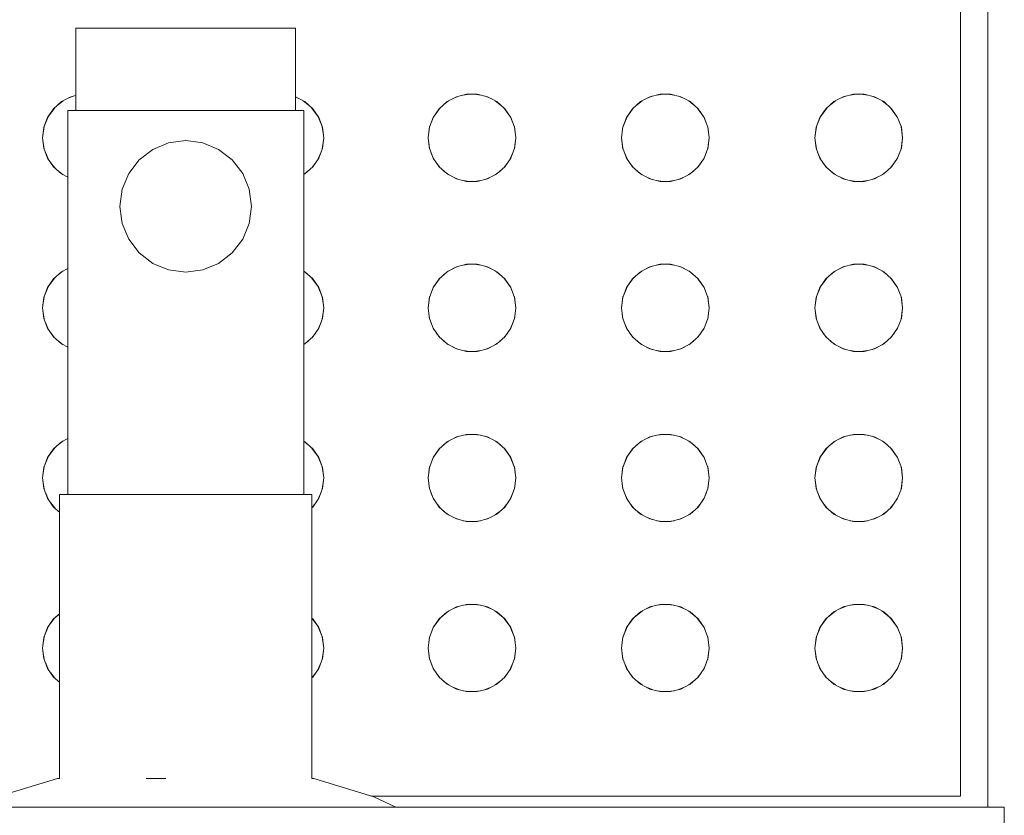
# Model space of a CAD drawing. Header units: millimetres. Extents: x -261 to 187, y -214 to 106.
# Tile 497 of 656: x -216.917 to -216.737, y 1.127 to 1.272. Entities that reach past the tile are written whole.
import ezdxf

# ---------------------------------------------------------------- set-up
doc = ezdxf.new("R2010")
doc.units = ezdxf.units.MM
doc.header["$LTSCALE"] = 0.005
doc.header["$MEASUREMENT"] = 0
doc.layers.add('IFC-Elemento construtivo genérico-Contorno', color=9, linetype='Continuous', lineweight=5)

msp = doc.modelspace()

# ---------------------------------------------------------------- linework, layer by layer
at = {"layer": 'IFC-Elemento construtivo genérico-Contorno', "lineweight": 5}
for p, q in [((-216.74044, 1.12803), (-216.74044, 1.3755)), ((-216.74545, 1.13003), (-216.74545, 1.37049)), ((-216.90694, 1.2703), (-216.90626, 1.2703)), ((-216.90694, 1.25527), (-216.90694, 1.2703)), ((-216.90626, 1.2703), (-216.90426, 1.2703)), ((-216.90426, 1.2703), (-216.90107, 1.2703)), ((-216.90107, 1.2703), (-216.89692, 1.2703)), ((-216.89692, 1.2703), (-216.89209, 1.2703)), ((-216.89209, 1.2703), (-216.8869, 1.2703)), ((-216.8869, 1.2703), (-216.88172, 1.2703)), ((-216.88172, 1.2703), (-216.87688, 1.2703)), ((-216.87688, 1.2703), (-216.87273, 1.2703)), ((-216.87273, 1.2703), (-216.86955, 1.2703)), ((-216.86955, 1.2703), (-216.86755, 1.2703)), ((-216.86755, 1.2703), (-216.86686, 1.2703)), ((-216.86686, 1.25527), (-216.86686, 1.2703)), ((-216.91101, 1.25557), (-216.90956, 1.25686)), ((-216.91018, 1.25631), (-216.90927, 1.25701)), ((-216.90956, 1.25686), (-216.90785, 1.25776)), ((-216.90849, 1.25742), (-216.90742, 1.25786)), ((-216.90785, 1.25776), (-216.90694, 1.25798)), ((-216.86686, 1.25776), (-216.86515, 1.25686)), ((-216.86686, 1.25769), (-216.86622, 1.25742)), ((-216.86544, 1.25701), (-216.86452, 1.25631)), ((-216.86515, 1.25686), (-216.8637, 1.25557)), ((-216.84063, 1.25557), (-216.83918, 1.25686)), ((-216.8398, 1.25631), (-216.83889, 1.25701)), ((-216.83918, 1.25686), (-216.83747, 1.25776)), ((-216.83811, 1.25742), (-216.83704, 1.25786)), ((-216.83747, 1.25776), (-216.8356, 1.25822)), ((-216.83621, 1.25806), (-216.83508, 1.25822)), ((-216.8356, 1.25822), (-216.83367, 1.25822)), ((-216.83419, 1.25822), (-216.83306, 1.25806)), ((-216.83367, 1.25822), (-216.83179, 1.25776)), ((-216.83222, 1.25786), (-216.83115, 1.25742)), ((-216.83179, 1.25776), (-216.83008, 1.25686)), ((-216.83038, 1.25701), (-216.82946, 1.25631)), ((-216.83008, 1.25686), (-216.82863, 1.25557)), ((-216.80532, 1.25557), (-216.80387, 1.25686)), ((-216.80449, 1.25631), (-216.80357, 1.25701)), ((-216.80387, 1.25686), (-216.80216, 1.25776)), ((-216.80279, 1.25742), (-216.80173, 1.25786)), ((-216.80216, 1.25776), (-216.80028, 1.25822)), ((-216.80089, 1.25806), (-216.79976, 1.25822)), ((-216.80028, 1.25822), (-216.79835, 1.25822)), ((-216.79887, 1.25822), (-216.79774, 1.25806)), ((-216.79835, 1.25822), (-216.79648, 1.25776)), ((-216.79691, 1.25786), (-216.79584, 1.25742)), ((-216.79648, 1.25776), (-216.79477, 1.25686)), ((-216.79506, 1.25701), (-216.79415, 1.25631)), ((-216.79477, 1.25686), (-216.79332, 1.25557)), ((-216.77, 1.25557), (-216.76856, 1.25686)), ((-216.76918, 1.25631), (-216.76826, 1.25701)), ((-216.76856, 1.25686), (-216.76685, 1.25776)), ((-216.76748, 1.25742), (-216.76642, 1.25786)), ((-216.76685, 1.25776), (-216.76497, 1.25822)), ((-216.76558, 1.25806), (-216.76445, 1.25822)), ((-216.76497, 1.25822), (-216.76304, 1.25822)), ((-216.76356, 1.25822), (-216.76243, 1.25806)), ((-216.76304, 1.25822), (-216.76116, 1.25776)), ((-216.76159, 1.25786), (-216.76053, 1.25742)), ((-216.76116, 1.25776), (-216.75945, 1.25686)), ((-216.75975, 1.25701), (-216.75884, 1.25631)), ((-216.75945, 1.25686), (-216.75801, 1.25557)), ((-216.91211, 1.25398), (-216.91081, 1.25575)), ((-216.91211, 1.25398), (-216.91101, 1.25557)), ((-216.90844, 1.25527), (-216.90771, 1.25527)), ((-216.90844, 1.18514), (-216.90844, 1.25527)), ((-216.90771, 1.25527), (-216.90556, 1.25527)), ((-216.90626, 1.25527), (-216.90426, 1.25527)), ((-216.90556, 1.25527), (-216.90213, 1.25527)), ((-216.90426, 1.25527), (-216.90107, 1.25527)), ((-216.90213, 1.25527), (-216.89767, 1.25527)), ((-216.90107, 1.25527), (-216.89692, 1.25527)), ((-216.89767, 1.25527), (-216.89248, 1.25527)), ((-216.89692, 1.25527), (-216.89209, 1.25527)), ((-216.89248, 1.25527), (-216.8869, 1.25527)), ((-216.8869, 1.25527), (-216.88133, 1.25527)), ((-216.88172, 1.25527), (-216.87688, 1.25527)), ((-216.88133, 1.25527), (-216.87613, 1.25527)), ((-216.87688, 1.25527), (-216.87273, 1.25527)), ((-216.87613, 1.25527), (-216.87167, 1.25527)), ((-216.87273, 1.25527), (-216.86955, 1.25527)), ((-216.87167, 1.25527), (-216.86825, 1.25527)), ((-216.86955, 1.25527), (-216.86755, 1.25527)), ((-216.86825, 1.25527), (-216.8661, 1.25527)), ((-216.8661, 1.25527), (-216.86536, 1.25527)), ((-216.86536, 1.18514), (-216.86536, 1.25527)), ((-216.86391, 1.25576), (-216.8626, 1.25398)), ((-216.8637, 1.25557), (-216.8626, 1.25398)), ((-216.84173, 1.25398), (-216.84042, 1.25575)), ((-216.84173, 1.25398), (-216.84063, 1.25557)), ((-216.82884, 1.25576), (-216.82753, 1.25398)), ((-216.82863, 1.25557), (-216.82753, 1.25398)), ((-216.80642, 1.25398), (-216.80511, 1.25576)), ((-216.80642, 1.25398), (-216.80532, 1.25557)), ((-216.79353, 1.25575), (-216.79222, 1.25398)), ((-216.79332, 1.25557), (-216.79222, 1.25398)), ((-216.7711, 1.25398), (-216.7698, 1.25576)), ((-216.7711, 1.25398), (-216.77, 1.25557)), ((-216.75821, 1.25575), (-216.75691, 1.25398)), ((-216.75801, 1.25557), (-216.75691, 1.25398)), ((-216.91279, 1.25218), (-216.91202, 1.25411)), ((-216.91279, 1.25218), (-216.91211, 1.25398)), ((-216.86269, 1.25411), (-216.86192, 1.25218)), ((-216.8626, 1.25398), (-216.86192, 1.25218)), ((-216.84241, 1.25218), (-216.84164, 1.2541)), ((-216.84241, 1.25218), (-216.84173, 1.25398)), ((-216.82762, 1.25411), (-216.82685, 1.25218)), ((-216.82753, 1.25398), (-216.82685, 1.25218)), ((-216.8071, 1.25218), (-216.80632, 1.25411)), ((-216.8071, 1.25218), (-216.80642, 1.25398)), ((-216.79231, 1.2541), (-216.79154, 1.25218)), ((-216.79222, 1.25398), (-216.79154, 1.25218)), ((-216.77179, 1.25218), (-216.771, 1.25413)), ((-216.77179, 1.25218), (-216.7711, 1.25398)), ((-216.757, 1.25411), (-216.75622, 1.25218)), ((-216.75691, 1.25398), (-216.75622, 1.25218)), ((-216.91303, 1.25026), (-216.91275, 1.25234)), ((-216.91303, 1.25026), (-216.91279, 1.25218)), ((-216.86196, 1.25234), (-216.86168, 1.25026)), ((-216.86192, 1.25218), (-216.86168, 1.25026)), ((-216.84265, 1.25026), (-216.84237, 1.25234)), ((-216.84265, 1.25026), (-216.84241, 1.25218)), ((-216.82689, 1.25234), (-216.82662, 1.25026)), ((-216.82685, 1.25218), (-216.82662, 1.25026)), ((-216.80733, 1.25026), (-216.80706, 1.25234)), ((-216.80733, 1.25026), (-216.8071, 1.25218)), ((-216.79158, 1.25234), (-216.7913, 1.25026)), ((-216.79154, 1.25218), (-216.7913, 1.25026)), ((-216.77202, 1.25026), (-216.77175, 1.25234)), ((-216.77202, 1.25026), (-216.77179, 1.25218)), ((-216.75626, 1.25234), (-216.75599, 1.25026)), ((-216.75622, 1.25218), (-216.75599, 1.25026)), ((-216.91303, 1.25026), (-216.91275, 1.24819)), ((-216.91303, 1.25026), (-216.91279, 1.24834)), ((-216.89001, 1.24935), (-216.8869, 1.24976)), ((-216.8869, 1.24976), (-216.88379, 1.24935)), ((-216.86196, 1.24819), (-216.86168, 1.25026)), ((-216.86192, 1.24834), (-216.86168, 1.25026)), ((-216.84265, 1.25026), (-216.84237, 1.24819)), ((-216.84265, 1.25026), (-216.84241, 1.24834)), ((-216.82689, 1.24819), (-216.82662, 1.25026)), ((-216.82685, 1.24834), (-216.82662, 1.25026)), ((-216.80733, 1.25026), (-216.80706, 1.24819)), ((-216.80733, 1.25026), (-216.8071, 1.24834)), ((-216.79158, 1.24819), (-216.7913, 1.25026)), ((-216.79154, 1.24834), (-216.7913, 1.25026)), ((-216.77202, 1.25026), (-216.77175, 1.24819)), ((-216.77202, 1.25026), (-216.77179, 1.24834)), ((-216.75626, 1.24819), (-216.75599, 1.25026)), ((-216.75622, 1.24834), (-216.75599, 1.25026)), ((-216.91279, 1.24834), (-216.91211, 1.24653)), ((-216.8954, 1.24624), (-216.89291, 1.24815)), ((-216.89291, 1.24815), (-216.89001, 1.24935)), ((-216.88379, 1.24935), (-216.88089, 1.24815)), ((-216.88089, 1.24815), (-216.8784, 1.24624)), ((-216.8626, 1.24653), (-216.86192, 1.24834)), ((-216.84241, 1.24834), (-216.84173, 1.24653)), ((-216.82753, 1.24653), (-216.82685, 1.24834)), ((-216.8071, 1.24834), (-216.80642, 1.24653)), ((-216.79222, 1.24653), (-216.79154, 1.24834)), ((-216.77179, 1.24834), (-216.7711, 1.24653)), ((-216.75691, 1.24653), (-216.75622, 1.24834)), ((-216.91252, 1.24763), (-216.91201, 1.24639)), ((-216.91211, 1.24653), (-216.91101, 1.24494)), ((-216.89731, 1.24375), (-216.8954, 1.24624)), ((-216.8784, 1.24624), (-216.87649, 1.24375)), ((-216.8637, 1.24494), (-216.8626, 1.24653)), ((-216.8627, 1.24639), (-216.86217, 1.24768)), ((-216.84215, 1.24764), (-216.84157, 1.24625)), ((-216.84173, 1.24653), (-216.84063, 1.24494)), ((-216.82863, 1.24494), (-216.82753, 1.24653)), ((-216.82763, 1.24639), (-216.8271, 1.24768)), ((-216.80685, 1.24768), (-216.80632, 1.24639)), ((-216.80642, 1.24653), (-216.80532, 1.24494)), ((-216.79332, 1.24494), (-216.79222, 1.24653)), ((-216.79238, 1.24625), (-216.7918, 1.24764)), ((-216.77153, 1.24766), (-216.771, 1.24639)), ((-216.7711, 1.24653), (-216.77, 1.24494)), ((-216.75801, 1.24494), (-216.75691, 1.24653)), ((-216.75701, 1.24639), (-216.75649, 1.24763)), ((-216.91157, 1.24576), (-216.91082, 1.24478)), ((-216.91101, 1.24494), (-216.90956, 1.24366)), ((-216.91019, 1.24421), (-216.90925, 1.2435)), ((-216.86536, 1.24357), (-216.86451, 1.24422)), ((-216.86515, 1.24366), (-216.8637, 1.24494)), ((-216.86389, 1.24477), (-216.86313, 1.24576)), ((-216.84119, 1.24575), (-216.84044, 1.24477)), ((-216.84063, 1.24494), (-216.83918, 1.24366)), ((-216.83981, 1.24421), (-216.83887, 1.2435)), ((-216.83039, 1.2435), (-216.82945, 1.24422)), ((-216.83008, 1.24366), (-216.82863, 1.24494)), ((-216.82883, 1.24477), (-216.82806, 1.24576)), ((-216.80589, 1.24576), (-216.80512, 1.24477)), ((-216.80532, 1.24494), (-216.80387, 1.24366)), ((-216.8045, 1.24422), (-216.80356, 1.2435)), ((-216.79508, 1.2435), (-216.79414, 1.24421)), ((-216.79477, 1.24366), (-216.79332, 1.24494)), ((-216.79351, 1.24477), (-216.79276, 1.24575)), ((-216.77058, 1.24577), (-216.76981, 1.24477)), ((-216.77, 1.24494), (-216.76856, 1.24366)), ((-216.76919, 1.24422), (-216.76825, 1.2435)), ((-216.75976, 1.2435), (-216.75883, 1.24421)), ((-216.75945, 1.24366), (-216.75801, 1.24494)), ((-216.75819, 1.24478), (-216.75745, 1.24576)), ((-216.90956, 1.24366), (-216.90844, 1.24307)), ((-216.90849, 1.2431), (-216.90844, 1.24308)), ((-216.89852, 1.24085), (-216.89731, 1.24375)), ((-216.87649, 1.24375), (-216.87529, 1.24085)), ((-216.86536, 1.24355), (-216.86515, 1.24366)), ((-216.83918, 1.24366), (-216.83747, 1.24277)), ((-216.83811, 1.2431), (-216.83706, 1.24266)), ((-216.83747, 1.24277), (-216.8356, 1.2423)), ((-216.83619, 1.24245), (-216.83508, 1.2423)), ((-216.8356, 1.2423), (-216.83367, 1.2423)), ((-216.83419, 1.2423), (-216.83307, 1.24245)), ((-216.83367, 1.2423), (-216.83179, 1.24277)), ((-216.8322, 1.24266), (-216.83115, 1.2431)), ((-216.83179, 1.24277), (-216.83008, 1.24366)), ((-216.80387, 1.24366), (-216.80216, 1.24277)), ((-216.8028, 1.2431), (-216.80175, 1.24266)), ((-216.80216, 1.24277), (-216.80028, 1.2423)), ((-216.80088, 1.24245), (-216.79976, 1.2423)), ((-216.80028, 1.2423), (-216.79835, 1.2423)), ((-216.79887, 1.2423), (-216.79776, 1.24245)), ((-216.79835, 1.2423), (-216.79648, 1.24277)), ((-216.79689, 1.24266), (-216.79584, 1.2431)), ((-216.79648, 1.24277), (-216.79477, 1.24366)), ((-216.76856, 1.24366), (-216.76685, 1.24277)), ((-216.76748, 1.2431), (-216.76644, 1.24266)), ((-216.76685, 1.24277), (-216.76497, 1.2423)), ((-216.76556, 1.24245), (-216.76445, 1.2423)), ((-216.76497, 1.2423), (-216.76304, 1.2423)), ((-216.76356, 1.2423), (-216.76244, 1.24245)), ((-216.76304, 1.2423), (-216.76116, 1.24277)), ((-216.76157, 1.24266), (-216.76053, 1.2431)), ((-216.76116, 1.24277), (-216.75945, 1.24366)), ((-216.89893, 1.23774), (-216.89852, 1.24085)), ((-216.87529, 1.24085), (-216.87488, 1.23774)), ((-216.89893, 1.23774), (-216.89852, 1.23463)), ((-216.87529, 1.23463), (-216.87488, 1.23774)), ((-216.89852, 1.23463), (-216.89731, 1.23172)), ((-216.87649, 1.23172), (-216.87529, 1.23463)), ((-216.89731, 1.23172), (-216.8954, 1.22923)), ((-216.8784, 1.22923), (-216.87649, 1.23172)), ((-216.8954, 1.22923), (-216.89291, 1.22732)), ((-216.88089, 1.22732), (-216.8784, 1.22923)), ((-216.90956, 1.2258), (-216.90844, 1.22638)), ((-216.90847, 1.22637), (-216.90844, 1.22638)), ((-216.89291, 1.22732), (-216.89001, 1.22612)), ((-216.89001, 1.22612), (-216.8869, 1.22571)), ((-216.8869, 1.22571), (-216.88379, 1.22612)), ((-216.88379, 1.22612), (-216.88089, 1.22732)), ((-216.83918, 1.2258), (-216.83747, 1.2267)), ((-216.8381, 1.22637), (-216.83707, 1.22679)), ((-216.83747, 1.2267), (-216.8356, 1.22716)), ((-216.83618, 1.22701), (-216.83508, 1.22716)), ((-216.8356, 1.22716), (-216.83367, 1.22716)), ((-216.83418, 1.22716), (-216.83309, 1.22701)), ((-216.83367, 1.22716), (-216.83179, 1.2267)), ((-216.8322, 1.22679), (-216.83117, 1.22637)), ((-216.83179, 1.2267), (-216.83008, 1.2258)), ((-216.80387, 1.2258), (-216.80216, 1.2267)), ((-216.80278, 1.22637), (-216.80175, 1.22679)), ((-216.80216, 1.2267), (-216.80028, 1.22716)), ((-216.80086, 1.22701), (-216.79977, 1.22716)), ((-216.80028, 1.22716), (-216.79835, 1.22716)), ((-216.79887, 1.22716), (-216.79777, 1.22701)), ((-216.79835, 1.22716), (-216.79648, 1.2267)), ((-216.79688, 1.22679), (-216.79585, 1.22637)), ((-216.79648, 1.2267), (-216.79477, 1.2258)), ((-216.76856, 1.2258), (-216.76685, 1.2267)), ((-216.76747, 1.22637), (-216.76644, 1.22679)), ((-216.76685, 1.2267), (-216.76497, 1.22716)), ((-216.76555, 1.22701), (-216.76446, 1.22716)), ((-216.76497, 1.22716), (-216.76304, 1.22716)), ((-216.76355, 1.22716), (-216.76246, 1.22701)), ((-216.76304, 1.22716), (-216.76116, 1.2267)), ((-216.76157, 1.22679), (-216.76054, 1.22637)), ((-216.76116, 1.2267), (-216.75945, 1.2258)), ((-216.91211, 1.22292), (-216.91081, 1.22469)), ((-216.91211, 1.22292), (-216.91101, 1.22451)), ((-216.91101, 1.22451), (-216.90956, 1.2258)), ((-216.91018, 1.22525), (-216.90927, 1.22595)), ((-216.86536, 1.22591), (-216.86515, 1.2258)), ((-216.86536, 1.22589), (-216.86452, 1.22525)), ((-216.86515, 1.2258), (-216.8637, 1.22451)), ((-216.86391, 1.2247), (-216.8626, 1.22292)), ((-216.8637, 1.22451), (-216.8626, 1.22292)), ((-216.84173, 1.22292), (-216.84042, 1.22469)), ((-216.84173, 1.22292), (-216.84063, 1.22451)), ((-216.84063, 1.22451), (-216.83918, 1.2258)), ((-216.8398, 1.22525), (-216.83889, 1.22595)), ((-216.83038, 1.22595), (-216.82946, 1.22525)), ((-216.83008, 1.2258), (-216.82863, 1.22451)), ((-216.82884, 1.2247), (-216.82753, 1.22292)), ((-216.82863, 1.22451), (-216.82753, 1.22292)), ((-216.80642, 1.22292), (-216.80511, 1.2247)), ((-216.80642, 1.22292), (-216.80532, 1.22451)), ((-216.80532, 1.22451), (-216.80387, 1.2258)), ((-216.80449, 1.22525), (-216.80357, 1.22595)), ((-216.79506, 1.22595), (-216.79415, 1.22525)), ((-216.79477, 1.2258), (-216.79332, 1.22451)), ((-216.79353, 1.22469), (-216.79222, 1.22292)), ((-216.79332, 1.22451), (-216.79222, 1.22292)), ((-216.7711, 1.22292), (-216.7698, 1.2247)), ((-216.7711, 1.22292), (-216.77, 1.22451)), ((-216.77, 1.22451), (-216.76856, 1.2258)), ((-216.76918, 1.22525), (-216.76826, 1.22595)), ((-216.75975, 1.22595), (-216.75884, 1.22525)), ((-216.75945, 1.2258), (-216.75801, 1.22451)), ((-216.75821, 1.22469), (-216.75691, 1.22292)), ((-216.75801, 1.22451), (-216.75691, 1.22292)), ((-216.91279, 1.22112), (-216.91202, 1.22305)), ((-216.91279, 1.22112), (-216.91211, 1.22292)), ((-216.86269, 1.22305), (-216.86192, 1.22112)), ((-216.8626, 1.22292), (-216.86192, 1.22112)), ((-216.84241, 1.22112), (-216.84164, 1.22304)), ((-216.84241, 1.22112), (-216.84173, 1.22292)), ((-216.82762, 1.22305), (-216.82685, 1.22112)), ((-216.82753, 1.22292), (-216.82685, 1.22112)), ((-216.8071, 1.22112), (-216.80632, 1.22305)), ((-216.8071, 1.22112), (-216.80642, 1.22292)), ((-216.79231, 1.22304), (-216.79154, 1.22112)), ((-216.79222, 1.22292), (-216.79154, 1.22112)), ((-216.77179, 1.22112), (-216.771, 1.22307)), ((-216.77179, 1.22112), (-216.7711, 1.22292)), ((-216.757, 1.22305), (-216.75622, 1.22112)), ((-216.75691, 1.22292), (-216.75622, 1.22112)), ((-216.91303, 1.2192), (-216.91275, 1.22127)), ((-216.91303, 1.2192), (-216.91279, 1.22112)), ((-216.86196, 1.22127), (-216.86168, 1.2192)), ((-216.86192, 1.22112), (-216.86168, 1.2192)), ((-216.84265, 1.2192), (-216.84237, 1.22127)), ((-216.84265, 1.2192), (-216.84241, 1.22112)), ((-216.82689, 1.22127), (-216.82662, 1.2192)), ((-216.82685, 1.22112), (-216.82662, 1.2192)), ((-216.80733, 1.2192), (-216.80706, 1.22127)), ((-216.80733, 1.2192), (-216.8071, 1.22112)), ((-216.79158, 1.22127), (-216.7913, 1.2192)), ((-216.79154, 1.22112), (-216.7913, 1.2192)), ((-216.77202, 1.2192), (-216.77175, 1.22127)), ((-216.77202, 1.2192), (-216.77179, 1.22112)), ((-216.75626, 1.22127), (-216.75599, 1.2192)), ((-216.75622, 1.22112), (-216.75599, 1.2192)), ((-216.91303, 1.2192), (-216.91275, 1.21713)), ((-216.91303, 1.2192), (-216.91279, 1.21728)), ((-216.86196, 1.21713), (-216.86168, 1.2192)), ((-216.86192, 1.21728), (-216.86168, 1.2192)), ((-216.84265, 1.2192), (-216.84237, 1.21713)), ((-216.84265, 1.2192), (-216.84241, 1.21728)), ((-216.82689, 1.21713), (-216.82662, 1.2192)), ((-216.82685, 1.21728), (-216.82662, 1.2192)), ((-216.80733, 1.2192), (-216.80706, 1.21713)), ((-216.80733, 1.2192), (-216.8071, 1.21728)), ((-216.79158, 1.21713), (-216.7913, 1.2192)), ((-216.79154, 1.21728), (-216.7913, 1.2192)), ((-216.77202, 1.2192), (-216.77175, 1.21713)), ((-216.77202, 1.2192), (-216.77179, 1.21728)), ((-216.75626, 1.21713), (-216.75599, 1.2192)), ((-216.75622, 1.21728), (-216.75599, 1.2192)), ((-216.91279, 1.21728), (-216.91211, 1.21548)), ((-216.8626, 1.21548), (-216.86192, 1.21728)), ((-216.84241, 1.21728), (-216.84173, 1.21548)), ((-216.82753, 1.21548), (-216.82685, 1.21728)), ((-216.8071, 1.21728), (-216.80642, 1.21548)), ((-216.79222, 1.21548), (-216.79154, 1.21728)), ((-216.77179, 1.21728), (-216.7711, 1.21548)), ((-216.75691, 1.21548), (-216.75622, 1.21728)), ((-216.91251, 1.21655), (-216.91195, 1.21519)), ((-216.91211, 1.21548), (-216.91101, 1.21389)), ((-216.8637, 1.21389), (-216.8626, 1.21548)), ((-216.86276, 1.21519), (-216.86218, 1.2166)), ((-216.84214, 1.21656), (-216.84157, 1.21519)), ((-216.84173, 1.21548), (-216.84063, 1.21389)), ((-216.82863, 1.21389), (-216.82753, 1.21548)), ((-216.82769, 1.21519), (-216.82711, 1.2166)), ((-216.80684, 1.2166), (-216.80626, 1.21519)), ((-216.80642, 1.21548), (-216.80532, 1.21389)), ((-216.79332, 1.21389), (-216.79222, 1.21548)), ((-216.79238, 1.21519), (-216.79181, 1.21656)), ((-216.77152, 1.21658), (-216.77095, 1.21519)), ((-216.7711, 1.21548), (-216.77, 1.21389)), ((-216.75801, 1.21389), (-216.75691, 1.21548)), ((-216.75706, 1.21519), (-216.7565, 1.21655)), ((-216.91154, 1.21465), (-216.91083, 1.21373)), ((-216.91101, 1.21389), (-216.90956, 1.21261)), ((-216.86515, 1.21261), (-216.8637, 1.21389)), ((-216.86388, 1.21373), (-216.86316, 1.21466)), ((-216.84115, 1.21465), (-216.84045, 1.21373)), ((-216.84063, 1.21389), (-216.83918, 1.21261)), ((-216.83008, 1.21261), (-216.82863, 1.21389)), ((-216.82882, 1.21373), (-216.8281, 1.21466)), ((-216.80585, 1.21466), (-216.80513, 1.21373)), ((-216.80532, 1.21389), (-216.80387, 1.21261)), ((-216.79477, 1.21261), (-216.79332, 1.21389)), ((-216.7935, 1.21373), (-216.7928, 1.21465)), ((-216.77054, 1.21467), (-216.76982, 1.21373)), ((-216.77, 1.21389), (-216.76856, 1.21261)), ((-216.75945, 1.21261), (-216.75801, 1.21389)), ((-216.75818, 1.21373), (-216.75748, 1.21465)), ((-216.91015, 1.21312), (-216.90927, 1.21245)), ((-216.90956, 1.21261), (-216.90844, 1.21201)), ((-216.90847, 1.21203), (-216.90844, 1.21202)), ((-216.86536, 1.21251), (-216.86455, 1.21313)), ((-216.86536, 1.21249), (-216.86515, 1.21261)), ((-216.83977, 1.21312), (-216.83889, 1.21245)), ((-216.83918, 1.21261), (-216.83747, 1.21171)), ((-216.8381, 1.21203), (-216.83707, 1.2116)), ((-216.8322, 1.2116), (-216.83117, 1.21203)), ((-216.83179, 1.21171), (-216.83008, 1.21261)), ((-216.83037, 1.21245), (-216.82949, 1.21313)), ((-216.80446, 1.21313), (-216.80358, 1.21245)), ((-216.80387, 1.21261), (-216.80216, 1.21171)), ((-216.80278, 1.21203), (-216.80175, 1.2116)), ((-216.79688, 1.2116), (-216.79585, 1.21203)), ((-216.79648, 1.21171), (-216.79477, 1.21261)), ((-216.79506, 1.21245), (-216.79418, 1.21312)), ((-216.76915, 1.21312), (-216.76827, 1.21245)), ((-216.76856, 1.21261), (-216.76685, 1.21171)), ((-216.76747, 1.21203), (-216.76644, 1.21161)), ((-216.76157, 1.21161), (-216.76054, 1.21203)), ((-216.76116, 1.21171), (-216.75945, 1.21261)), ((-216.75975, 1.21245), (-216.75887, 1.21312)), ((-216.83747, 1.21171), (-216.8356, 1.21125)), ((-216.83618, 1.21139), (-216.83508, 1.21125)), ((-216.8356, 1.21125), (-216.83367, 1.21125)), ((-216.83418, 1.21125), (-216.83309, 1.21139)), ((-216.83367, 1.21125), (-216.83179, 1.21171)), ((-216.80216, 1.21171), (-216.80028, 1.21125)), ((-216.80086, 1.21139), (-216.79977, 1.21125)), ((-216.80028, 1.21125), (-216.79835, 1.21125)), ((-216.79887, 1.21125), (-216.79777, 1.21139)), ((-216.79835, 1.21125), (-216.79648, 1.21171)), ((-216.76685, 1.21171), (-216.76497, 1.21125)), ((-216.76555, 1.21139), (-216.76446, 1.21125)), ((-216.76497, 1.21125), (-216.76304, 1.21125)), ((-216.76355, 1.21125), (-216.76246, 1.21139)), ((-216.76304, 1.21125), (-216.76116, 1.21171)), ((-216.83918, 1.19474), (-216.83747, 1.19564)), ((-216.83811, 1.1953), (-216.83706, 1.19574)), ((-216.83747, 1.19564), (-216.8356, 1.1961)), ((-216.83619, 1.19595), (-216.83508, 1.1961)), ((-216.8356, 1.1961), (-216.83367, 1.1961)), ((-216.83419, 1.1961), (-216.83307, 1.19595)), ((-216.83367, 1.1961), (-216.83179, 1.19564)), ((-216.8322, 1.19574), (-216.83115, 1.1953)), ((-216.83179, 1.19564), (-216.83008, 1.19474)), ((-216.80387, 1.19474), (-216.80216, 1.19564)), ((-216.8028, 1.1953), (-216.80175, 1.19574)), ((-216.80216, 1.19564), (-216.80028, 1.1961)), ((-216.80088, 1.19595), (-216.79976, 1.1961)), ((-216.80028, 1.1961), (-216.79835, 1.1961)), ((-216.79887, 1.1961), (-216.79776, 1.19595)), ((-216.79835, 1.1961), (-216.79648, 1.19564)), ((-216.79689, 1.19574), (-216.79584, 1.1953)), ((-216.79648, 1.19564), (-216.79477, 1.19474)), ((-216.76856, 1.19474), (-216.76685, 1.19564)), ((-216.76748, 1.1953), (-216.76644, 1.19574)), ((-216.76685, 1.19564), (-216.76497, 1.1961)), ((-216.76556, 1.19595), (-216.76445, 1.1961)), ((-216.76497, 1.1961), (-216.76304, 1.1961)), ((-216.76356, 1.1961), (-216.76244, 1.19595)), ((-216.76304, 1.1961), (-216.76116, 1.19564)), ((-216.76157, 1.19574), (-216.76053, 1.1953)), ((-216.76116, 1.19564), (-216.75945, 1.19474)), ((-216.91101, 1.19346), (-216.90956, 1.19474)), ((-216.91019, 1.19419), (-216.90925, 1.1949)), ((-216.90956, 1.19474), (-216.90844, 1.19533)), ((-216.90849, 1.1953), (-216.90844, 1.19532)), ((-216.86536, 1.19485), (-216.86515, 1.19474)), ((-216.86536, 1.19483), (-216.86451, 1.19418)), ((-216.86515, 1.19474), (-216.8637, 1.19346)), ((-216.84063, 1.19346), (-216.83918, 1.19474)), ((-216.83981, 1.19418), (-216.83887, 1.1949)), ((-216.83039, 1.1949), (-216.82945, 1.19418)), ((-216.83008, 1.19474), (-216.82863, 1.19346)), ((-216.80532, 1.19346), (-216.80387, 1.19474)), ((-216.8045, 1.19418), (-216.80356, 1.1949)), ((-216.79508, 1.1949), (-216.79414, 1.19418)), ((-216.79477, 1.19474), (-216.79332, 1.19346)), ((-216.77, 1.19346), (-216.76856, 1.19474)), ((-216.76919, 1.19418), (-216.76825, 1.1949)), ((-216.75976, 1.1949), (-216.75883, 1.19419)), ((-216.75945, 1.19474), (-216.75801, 1.19346)), ((-216.91279, 1.19006), (-216.912, 1.19202)), ((-216.91211, 1.19187), (-216.91081, 1.19364)), ((-216.91211, 1.19187), (-216.91101, 1.19346)), ((-216.86391, 1.19364), (-216.8626, 1.19187)), ((-216.8637, 1.19346), (-216.8626, 1.19187)), ((-216.8627, 1.19202), (-216.86192, 1.19006)), ((-216.84241, 1.19006), (-216.84163, 1.19202)), ((-216.84173, 1.19187), (-216.84042, 1.19364)), ((-216.84173, 1.19187), (-216.84063, 1.19346)), ((-216.82884, 1.19364), (-216.82753, 1.19187)), ((-216.82863, 1.19346), (-216.82753, 1.19187)), ((-216.82764, 1.19202), (-216.82685, 1.19006)), ((-216.8071, 1.19006), (-216.80631, 1.19202)), ((-216.80642, 1.19187), (-216.80511, 1.19364)), ((-216.80642, 1.19187), (-216.80532, 1.19346)), ((-216.79353, 1.19364), (-216.79222, 1.19187)), ((-216.79332, 1.19346), (-216.79222, 1.19187)), ((-216.79232, 1.19202), (-216.79154, 1.19006)), ((-216.77179, 1.19006), (-216.771, 1.19202)), ((-216.7711, 1.19187), (-216.7698, 1.19364)), ((-216.7711, 1.19187), (-216.77, 1.19346)), ((-216.75821, 1.19364), (-216.75691, 1.19187)), ((-216.75801, 1.19346), (-216.75691, 1.19187)), ((-216.75701, 1.19202), (-216.75622, 1.19006)), ((-216.91303, 1.18814), (-216.91275, 1.19021)), ((-216.91279, 1.19006), (-216.91211, 1.19187)), ((-216.8626, 1.19187), (-216.86192, 1.19006)), ((-216.86196, 1.19021), (-216.86168, 1.18814)), ((-216.84265, 1.18814), (-216.84237, 1.19021)), ((-216.84241, 1.19006), (-216.84173, 1.19187)), ((-216.82753, 1.19187), (-216.82685, 1.19006)), ((-216.82689, 1.19021), (-216.82662, 1.18814)), ((-216.80733, 1.18814), (-216.80706, 1.19021)), ((-216.8071, 1.19006), (-216.80642, 1.19187)), ((-216.79222, 1.19187), (-216.79154, 1.19006)), ((-216.79158, 1.19021), (-216.7913, 1.18814)), ((-216.77202, 1.18814), (-216.77175, 1.19021)), ((-216.77179, 1.19006), (-216.7711, 1.19187)), ((-216.75691, 1.19187), (-216.75622, 1.19006)), ((-216.75626, 1.19021), (-216.75599, 1.18814)), ((-216.91303, 1.18814), (-216.91279, 1.19006)), ((-216.86192, 1.19006), (-216.86168, 1.18814)), ((-216.84265, 1.18814), (-216.84241, 1.19006)), ((-216.82685, 1.19006), (-216.82662, 1.18814)), ((-216.80733, 1.18814), (-216.8071, 1.19006)), ((-216.79154, 1.19006), (-216.7913, 1.18814)), ((-216.77202, 1.18814), (-216.77179, 1.19006)), ((-216.75622, 1.19006), (-216.75599, 1.18814)), ((-216.91303, 1.18814), (-216.91275, 1.18607)), ((-216.91303, 1.18814), (-216.91279, 1.18622)), ((-216.86196, 1.18607), (-216.86168, 1.18814)), ((-216.86192, 1.18622), (-216.86168, 1.18814)), ((-216.84265, 1.18814), (-216.84237, 1.18607)), ((-216.84265, 1.18814), (-216.84241, 1.18622)), ((-216.82689, 1.18607), (-216.82662, 1.18814)), ((-216.82685, 1.18622), (-216.82662, 1.18814)), ((-216.80733, 1.18814), (-216.80706, 1.18607)), ((-216.80733, 1.18814), (-216.8071, 1.18622)), ((-216.79158, 1.18607), (-216.7913, 1.18814)), ((-216.79154, 1.18622), (-216.7913, 1.18814)), ((-216.77202, 1.18814), (-216.77175, 1.18607)), ((-216.77202, 1.18814), (-216.77179, 1.18622)), ((-216.75626, 1.18607), (-216.75599, 1.18814)), ((-216.75622, 1.18622), (-216.75599, 1.18814)), ((-216.91279, 1.18622), (-216.91211, 1.18442)), ((-216.91251, 1.18549), (-216.91195, 1.18413)), ((-216.90995, 1.18514), (-216.90916, 1.18514)), ((-216.90995, 1.13323), (-216.90995, 1.18514)), ((-216.90916, 1.18514), (-216.90686, 1.18514)), ((-216.90686, 1.18514), (-216.9032, 1.18514)), ((-216.9032, 1.18514), (-216.89843, 1.18514)), ((-216.89843, 1.18514), (-216.89287, 1.18514)), ((-216.89287, 1.18514), (-216.8869, 1.18514)), ((-216.8869, 1.18514), (-216.88094, 1.18514)), ((-216.88094, 1.18514), (-216.87538, 1.18514)), ((-216.87538, 1.18514), (-216.87061, 1.18514)), ((-216.87061, 1.18514), (-216.86695, 1.18514)), ((-216.86695, 1.18514), (-216.86464, 1.18514)), ((-216.86464, 1.18514), (-216.86386, 1.18514)), ((-216.86386, 1.13323), (-216.86386, 1.18514)), ((-216.86276, 1.18413), (-216.86218, 1.18554)), ((-216.8626, 1.18442), (-216.86192, 1.18622)), ((-216.84241, 1.18622), (-216.84173, 1.18442)), ((-216.84214, 1.1855), (-216.84157, 1.18413)), ((-216.82769, 1.18413), (-216.82711, 1.18554)), ((-216.82753, 1.18442), (-216.82685, 1.18622)), ((-216.8071, 1.18622), (-216.80642, 1.18442)), ((-216.80684, 1.18554), (-216.80626, 1.18413)), ((-216.79238, 1.18413), (-216.79181, 1.1855)), ((-216.79222, 1.18442), (-216.79154, 1.18622)), ((-216.77179, 1.18622), (-216.7711, 1.18442)), ((-216.77152, 1.18552), (-216.77095, 1.18413)), ((-216.75706, 1.18413), (-216.7565, 1.18549)), ((-216.75691, 1.18442), (-216.75622, 1.18622)), ((-216.91211, 1.18442), (-216.91101, 1.18283)), ((-216.91155, 1.18361), (-216.91082, 1.18266)), ((-216.86386, 1.1827), (-216.86315, 1.18362)), ((-216.8637, 1.18283), (-216.8626, 1.18442)), ((-216.84173, 1.18442), (-216.84063, 1.18283)), ((-216.84117, 1.1836), (-216.84044, 1.18266)), ((-216.82883, 1.18266), (-216.82809, 1.18362)), ((-216.82863, 1.18283), (-216.82753, 1.18442)), ((-216.80642, 1.18442), (-216.80532, 1.18283)), ((-216.80586, 1.18362), (-216.80512, 1.18266)), ((-216.79351, 1.18266), (-216.79278, 1.1836)), ((-216.79332, 1.18283), (-216.79222, 1.18442)), ((-216.7711, 1.18442), (-216.77, 1.18283)), ((-216.77055, 1.18362), (-216.76981, 1.18266)), ((-216.75819, 1.18266), (-216.75747, 1.18361)), ((-216.75801, 1.18283), (-216.75691, 1.18442)), ((-216.91101, 1.18283), (-216.90995, 1.18188)), ((-216.91018, 1.18209), (-216.90995, 1.18191)), ((-216.86386, 1.18269), (-216.8637, 1.18283)), ((-216.84063, 1.18283), (-216.83918, 1.18155)), ((-216.8398, 1.18209), (-216.83889, 1.18139)), ((-216.83918, 1.18155), (-216.83747, 1.18065)), ((-216.83179, 1.18065), (-216.83008, 1.18155)), ((-216.83038, 1.18139), (-216.82946, 1.18209)), ((-216.83008, 1.18155), (-216.82863, 1.18283)), ((-216.80532, 1.18283), (-216.80387, 1.18155)), ((-216.80449, 1.18209), (-216.80357, 1.18139)), ((-216.80387, 1.18155), (-216.80216, 1.18065)), ((-216.79648, 1.18065), (-216.79477, 1.18155)), ((-216.79506, 1.18139), (-216.79415, 1.18209)), ((-216.79477, 1.18155), (-216.79332, 1.18283)), ((-216.77, 1.18283), (-216.76856, 1.18155)), ((-216.76918, 1.18209), (-216.76826, 1.18139)), ((-216.76856, 1.18155), (-216.76685, 1.18065)), ((-216.76116, 1.18065), (-216.75945, 1.18155)), ((-216.75975, 1.18139), (-216.75884, 1.18209)), ((-216.75945, 1.18155), (-216.75801, 1.18283)), ((-216.83811, 1.18098), (-216.83704, 1.18054)), ((-216.83747, 1.18065), (-216.8356, 1.18019)), ((-216.83621, 1.18033), (-216.83508, 1.18019)), ((-216.8356, 1.18019), (-216.83367, 1.18019)), ((-216.83419, 1.18019), (-216.83306, 1.18033)), ((-216.83367, 1.18019), (-216.83179, 1.18065)), ((-216.83222, 1.18054), (-216.83115, 1.18098)), ((-216.80279, 1.18098), (-216.80173, 1.18054)), ((-216.80216, 1.18065), (-216.80028, 1.18019)), ((-216.80089, 1.18033), (-216.79976, 1.18019)), ((-216.80028, 1.18019), (-216.79835, 1.18019)), ((-216.79887, 1.18019), (-216.79774, 1.18033)), ((-216.79835, 1.18019), (-216.79648, 1.18065)), ((-216.79691, 1.18054), (-216.79584, 1.18098)), ((-216.76748, 1.18098), (-216.76642, 1.18054)), ((-216.76685, 1.18065), (-216.76497, 1.18019)), ((-216.76558, 1.18033), (-216.76445, 1.18019)), ((-216.76497, 1.18019), (-216.76304, 1.18019)), ((-216.76356, 1.18019), (-216.76243, 1.18033)), ((-216.76304, 1.18019), (-216.76116, 1.18065)), ((-216.76159, 1.18054), (-216.76053, 1.18098)), ((-216.83747, 1.16458), (-216.8356, 1.16504)), ((-216.83619, 1.16489), (-216.83508, 1.16504)), ((-216.8356, 1.16504), (-216.83367, 1.16504)), ((-216.83419, 1.16504), (-216.83307, 1.16489)), ((-216.83367, 1.16504), (-216.83179, 1.16458)), ((-216.80216, 1.16458), (-216.80028, 1.16504)), ((-216.80088, 1.16489), (-216.79976, 1.16504)), ((-216.80028, 1.16504), (-216.79835, 1.16504)), ((-216.79887, 1.16504), (-216.79776, 1.16489)), ((-216.79835, 1.16504), (-216.79648, 1.16458)), ((-216.76685, 1.16458), (-216.76497, 1.16504)), ((-216.76556, 1.16489), (-216.76445, 1.16504)), ((-216.76497, 1.16504), (-216.76304, 1.16504)), ((-216.76356, 1.16504), (-216.76244, 1.16489)), ((-216.76304, 1.16504), (-216.76116, 1.16458)), ((-216.91101, 1.1624), (-216.90995, 1.16334)), ((-216.91101, 1.1624), (-216.90995, 1.16326)), ((-216.84063, 1.1624), (-216.83883, 1.16386)), ((-216.84063, 1.1624), (-216.83918, 1.16368)), ((-216.83918, 1.16368), (-216.83747, 1.16458)), ((-216.83811, 1.16424), (-216.83706, 1.16468)), ((-216.8322, 1.16468), (-216.83115, 1.16424)), ((-216.83179, 1.16458), (-216.83008, 1.16368)), ((-216.83043, 1.16386), (-216.82863, 1.1624)), ((-216.83008, 1.16368), (-216.82863, 1.1624)), ((-216.80532, 1.1624), (-216.80352, 1.16386)), ((-216.80532, 1.1624), (-216.80387, 1.16368)), ((-216.80387, 1.16368), (-216.80216, 1.16458)), ((-216.8028, 1.16424), (-216.80175, 1.16468)), ((-216.79689, 1.16468), (-216.79584, 1.16424)), ((-216.79648, 1.16458), (-216.79477, 1.16368)), ((-216.79512, 1.16386), (-216.79332, 1.1624)), ((-216.79477, 1.16368), (-216.79332, 1.1624)), ((-216.77, 1.1624), (-216.76821, 1.16386)), ((-216.77, 1.1624), (-216.76856, 1.16368)), ((-216.76856, 1.16368), (-216.76685, 1.16458)), ((-216.76748, 1.16424), (-216.76644, 1.16468)), ((-216.76157, 1.16468), (-216.76053, 1.16424)), ((-216.76116, 1.16458), (-216.75945, 1.16368)), ((-216.7598, 1.16386), (-216.75801, 1.1624)), ((-216.75945, 1.16368), (-216.75801, 1.1624)), ((-216.91211, 1.16081), (-216.91083, 1.16254)), ((-216.91211, 1.16081), (-216.91101, 1.1624)), ((-216.86386, 1.16254), (-216.8637, 1.1624)), ((-216.86386, 1.16253), (-216.8637, 1.1624)), ((-216.86386, 1.16252), (-216.8626, 1.16081)), ((-216.8637, 1.1624), (-216.8626, 1.16081)), ((-216.84173, 1.16081), (-216.84045, 1.16254)), ((-216.84173, 1.16081), (-216.84063, 1.1624)), ((-216.82881, 1.16254), (-216.82753, 1.16081)), ((-216.82863, 1.1624), (-216.82753, 1.16081)), ((-216.80642, 1.16081), (-216.80513, 1.16254)), ((-216.80642, 1.16081), (-216.80532, 1.1624)), ((-216.7935, 1.16254), (-216.79222, 1.16081)), ((-216.79332, 1.1624), (-216.79222, 1.16081)), ((-216.7711, 1.16081), (-216.76982, 1.16254)), ((-216.7711, 1.16081), (-216.77, 1.1624)), ((-216.75818, 1.16254), (-216.75691, 1.16081)), ((-216.75801, 1.1624), (-216.75691, 1.16081)), ((-216.91279, 1.159), (-216.91202, 1.16093)), ((-216.91279, 1.159), (-216.91211, 1.16081)), ((-216.86269, 1.16093), (-216.86192, 1.159)), ((-216.8626, 1.16081), (-216.86192, 1.159)), ((-216.84241, 1.159), (-216.84164, 1.16093)), ((-216.84241, 1.159), (-216.84173, 1.16081)), ((-216.82763, 1.16093), (-216.82685, 1.159)), ((-216.82753, 1.16081), (-216.82685, 1.159)), ((-216.8071, 1.159), (-216.80632, 1.16093)), ((-216.8071, 1.159), (-216.80642, 1.16081)), ((-216.79231, 1.16093), (-216.79154, 1.159)), ((-216.79222, 1.16081), (-216.79154, 1.159)), ((-216.77179, 1.159), (-216.771, 1.16095)), ((-216.77179, 1.159), (-216.7711, 1.16081)), ((-216.757, 1.16093), (-216.75622, 1.159)), ((-216.75691, 1.16081), (-216.75622, 1.159)), ((-216.91303, 1.15708), (-216.91275, 1.15915)), ((-216.91303, 1.15708), (-216.91279, 1.159)), ((-216.86196, 1.15915), (-216.86168, 1.15708)), ((-216.86192, 1.159), (-216.86168, 1.15708)), ((-216.84265, 1.15708), (-216.84237, 1.15915)), ((-216.84265, 1.15708), (-216.84241, 1.159)), ((-216.82689, 1.15915), (-216.82662, 1.15708)), ((-216.82685, 1.159), (-216.82662, 1.15708)), ((-216.80733, 1.15708), (-216.80706, 1.15915)), ((-216.80733, 1.15708), (-216.8071, 1.159)), ((-216.79158, 1.15915), (-216.7913, 1.15708)), ((-216.79154, 1.159), (-216.7913, 1.15708)), ((-216.77202, 1.15708), (-216.77175, 1.15915)), ((-216.77202, 1.15708), (-216.77179, 1.159)), ((-216.75626, 1.15915), (-216.75599, 1.15708)), ((-216.75622, 1.159), (-216.75599, 1.15708)), ((-216.91303, 1.15708), (-216.91275, 1.15501)), ((-216.91303, 1.15708), (-216.91279, 1.15516)), ((-216.86196, 1.15501), (-216.86168, 1.15708)), ((-216.86192, 1.15516), (-216.86168, 1.15708)), ((-216.84265, 1.15708), (-216.84237, 1.15501)), ((-216.84265, 1.15708), (-216.84241, 1.15516)), ((-216.82689, 1.15501), (-216.82662, 1.15708)), ((-216.82685, 1.15516), (-216.82662, 1.15708)), ((-216.80733, 1.15708), (-216.80706, 1.15501)), ((-216.80733, 1.15708), (-216.8071, 1.15516)), ((-216.79158, 1.15501), (-216.7913, 1.15708)), ((-216.79154, 1.15516), (-216.7913, 1.15708)), ((-216.77202, 1.15708), (-216.77175, 1.15501)), ((-216.77202, 1.15708), (-216.77179, 1.15516)), ((-216.75626, 1.15501), (-216.75599, 1.15708)), ((-216.75622, 1.15516), (-216.75599, 1.15708)), ((-216.91279, 1.15516), (-216.91211, 1.15336)), ((-216.91251, 1.15443), (-216.91195, 1.15307)), ((-216.86276, 1.15307), (-216.86218, 1.15448)), ((-216.8626, 1.15336), (-216.86192, 1.15516)), ((-216.84241, 1.15516), (-216.84173, 1.15336)), ((-216.84214, 1.15444), (-216.84157, 1.15307)), ((-216.82769, 1.15307), (-216.82711, 1.15448)), ((-216.82753, 1.15336), (-216.82685, 1.15516)), ((-216.8071, 1.15516), (-216.80642, 1.15336)), ((-216.80684, 1.15448), (-216.80626, 1.15307)), ((-216.79238, 1.15307), (-216.79181, 1.15444)), ((-216.79222, 1.15336), (-216.79154, 1.15516)), ((-216.77179, 1.15516), (-216.7711, 1.15336)), ((-216.77152, 1.15446), (-216.77095, 1.15307)), ((-216.75706, 1.15307), (-216.7565, 1.15443)), ((-216.75691, 1.15336), (-216.75622, 1.15516)), ((-216.91211, 1.15336), (-216.91101, 1.15177)), ((-216.91155, 1.15255), (-216.91082, 1.1516)), ((-216.86386, 1.15164), (-216.86315, 1.15256)), ((-216.8637, 1.15177), (-216.8626, 1.15336)), ((-216.84173, 1.15336), (-216.84063, 1.15177)), ((-216.84117, 1.15254), (-216.84044, 1.1516)), ((-216.82883, 1.1516), (-216.82809, 1.15256)), ((-216.82863, 1.15177), (-216.82753, 1.15336)), ((-216.80642, 1.15336), (-216.80532, 1.15177)), ((-216.80586, 1.15256), (-216.80512, 1.1516)), ((-216.79351, 1.1516), (-216.79278, 1.15254)), ((-216.79332, 1.15177), (-216.79222, 1.15336)), ((-216.7711, 1.15336), (-216.77, 1.15177)), ((-216.77055, 1.15256), (-216.76981, 1.1516)), ((-216.75819, 1.1516), (-216.75747, 1.15255)), ((-216.75801, 1.15177), (-216.75691, 1.15336)), ((-216.91101, 1.15177), (-216.90995, 1.15082)), ((-216.91018, 1.15103), (-216.90995, 1.15085)), ((-216.86386, 1.15163), (-216.8637, 1.15177)), ((-216.84063, 1.15177), (-216.83918, 1.15049)), ((-216.8398, 1.15103), (-216.83889, 1.15033)), ((-216.83038, 1.15033), (-216.82946, 1.15103)), ((-216.83008, 1.15049), (-216.82863, 1.15177)), ((-216.80532, 1.15177), (-216.80387, 1.15049)), ((-216.80449, 1.15103), (-216.80357, 1.15033)), ((-216.79506, 1.15033), (-216.79415, 1.15103)), ((-216.79477, 1.15049), (-216.79332, 1.15177)), ((-216.77, 1.15177), (-216.76856, 1.15049)), ((-216.76918, 1.15103), (-216.76826, 1.15033)), ((-216.75975, 1.15033), (-216.75884, 1.15103)), ((-216.75945, 1.15049), (-216.75801, 1.15177)), ((-216.83918, 1.15049), (-216.83747, 1.14959)), ((-216.83811, 1.14992), (-216.83704, 1.14948)), ((-216.83747, 1.14959), (-216.8356, 1.14913)), ((-216.83621, 1.14927), (-216.83508, 1.14913)), ((-216.8356, 1.14913), (-216.83367, 1.14913)), ((-216.83419, 1.14913), (-216.83306, 1.14927)), ((-216.83367, 1.14913), (-216.83179, 1.14959)), ((-216.83222, 1.14948), (-216.83115, 1.14992)), ((-216.83179, 1.14959), (-216.83008, 1.15049)), ((-216.80387, 1.15049), (-216.80216, 1.14959)), ((-216.80279, 1.14992), (-216.80173, 1.14948)), ((-216.80216, 1.14959), (-216.80028, 1.14913)), ((-216.80089, 1.14927), (-216.79976, 1.14913)), ((-216.80028, 1.14913), (-216.79835, 1.14913)), ((-216.79887, 1.14913), (-216.79774, 1.14927)), ((-216.79835, 1.14913), (-216.79648, 1.14959)), ((-216.79691, 1.14948), (-216.79584, 1.14992)), ((-216.79648, 1.14959), (-216.79477, 1.15049)), ((-216.76856, 1.15049), (-216.76685, 1.14959)), ((-216.76748, 1.14992), (-216.76642, 1.14948)), ((-216.76685, 1.14959), (-216.76497, 1.14913)), ((-216.76558, 1.14927), (-216.76445, 1.14913)), ((-216.76497, 1.14913), (-216.76304, 1.14913)), ((-216.76356, 1.14913), (-216.76243, 1.14927)), ((-216.76304, 1.14913), (-216.76116, 1.14959)), ((-216.76159, 1.14948), (-216.76053, 1.14992)), ((-216.76116, 1.14959), (-216.75945, 1.15049)), ((-216.92127, 1.12991), (-216.91032, 1.13323)), ((-216.91032, 1.13323), (-216.90995, 1.13323)), ((-216.89414, 1.13323), (-216.89052, 1.13323)), ((-216.86386, 1.13323), (-216.86348, 1.13323)), ((-216.86348, 1.13323), (-216.85253, 1.12991)), ((-216.85294, 1.13003), (-216.74545, 1.13003)), ((-216.85253, 1.12991), (-216.84855, 1.12803)), ((-217.42474, 1.12803), (-216.73743, 1.12803)), ((-216.73743, 0.6411), (-216.73743, 1.12803))]:
    msp.add_line(p, q, dxfattribs=at)

doc.saveas('drawing.dxf')
